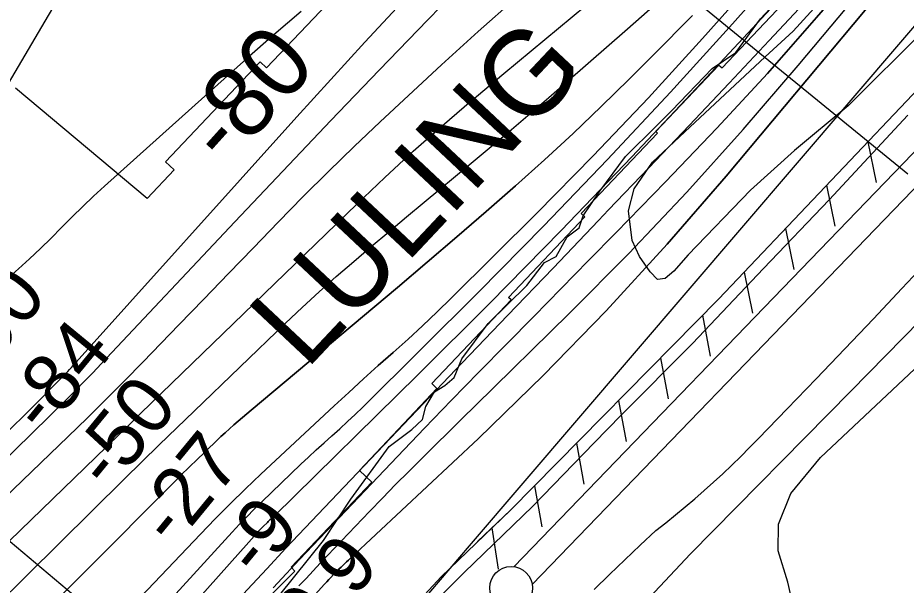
# Model space of a CAD drawing. Extents: x 3598634 to 3636690, y 517270 to 542944.
# Drawn here: x 3605373 to 3606411, y 526222 to 526885 of the extents above; entities that cross this region are included whole.
import ezdxf

# ---------------------------------------------------------------- set-up
doc = ezdxf.new("R2010")
doc.units = 0
for name, color, linetype in [('V-LEVE-TOET', 7, 'Continuous'), ('V-RIVR-EDGE', 7, 'Continuous'), ('V-RIVR-RANG', 7, 'Continuous'), ('V-ROAD-CNTR', 7, 'Continuous'), ('V-RRAP-FSHR', 7, 'Continuous'), ('V-RRAP-RVMT', 7, 'Continuous'), ('V-RRAP-RVMT-IDEN', 7, 'Continuous'), ('V-SITE-VEGE', 7, 'Continuous'), ('V-SURV-LINE', 7, 'Continuous'), ('V-TOPO-DPTH', 7, 'Continuous'), ('V-TOPO-MAJR', 7, 'Continuous'), ('V-TOPO-MINR', 7, 'Continuous'), ('V-TOPO-MINR-IDEN', 7, 'Continuous'), ('V-TOPO-WATR', 7, 'Continuous')]:
    doc.layers.add(name, color=color, linetype=linetype)

msp = doc.modelspace()

# ---------------------------------------------------------------- linework, layer by layer
at = {"layer": 'V-LEVE-TOET'}
for points in [[(3606412.9, 526771.3), (3606321, 526672.2), (3606244.2, 526591.9), (3606161, 526504.1), (3606078, 526420.6), (3606046.4, 526388.1), (3605974.7, 526314.2), (3605894.3, 526236.6), (3605854.3, 526196.6), (3605804.3, 526136), (3605767.1, 526084.7), (3605756.6, 526070.9), (3605736.9, 526037.9), (3605711.1, 525983), (3605692.4, 525951.1), (3605660.9, 525897.5), (3605608.7, 525809.9), (3605561.9, 525727.9), (3605523.4, 525661), (3605471.1, 525572.6), (3605425.5, 525493.5)], [(3606046.3, 526216.6), (3606064.1, 526234.1), (3606082, 526251.5), (3606100.1, 526268.7), (3606118.3, 526285.8), (3606129.9, 526294.7), (3606141.3, 526303.9), (3606152.6, 526313.2), (3606163.8, 526322.6), (3606174.9, 526332.3), (3606185.8, 526342), (3606196.6, 526352), (3606207.2, 526362.1), (3606217.7, 526372.3), (3606228, 526382.7), (3606238.2, 526393.2), (3606272, 526428), (3606305.7, 526462.9), (3606339.2, 526497.9), (3606372.6, 526533.1), (3606405.8, 526568.4), (3606438.9, 526603.8)]]:
    msp.add_lwpolyline(points, dxfattribs=at)
at = {"layer": 'V-RIVR-EDGE'}
msp.add_lwpolyline([(3605678.9, 526210.6), (3605730.1, 526274.1), (3605762, 526322.1), (3605806.6, 526383.8), (3605833.1, 526403.6), (3605845.7, 526415.5), (3605849.4, 526430.5), (3605859.6, 526447.9), (3605871.6, 526455.1), (3605882.5, 526464.7), (3605891.5, 526486.3), (3605922.2, 526527.6), (3605967.4, 526571.9), (3605988.4, 526598.9), (3606001.7, 526606.1), (3606014.9, 526628.8), (3606028.8, 526639.6), (3606033.6, 526653.4), (3606052.9, 526682.2), (3606083, 526722.9), (3606119.1, 526758.8), (3606137.2, 526776.8), (3606184.1, 526825.9), (3606211.8, 526844.5), (3606240.7, 526884), (3606308.7, 526957.1)], dxfattribs=at)
at = {"layer": 'V-RIVR-RANG'}
for p, q in [((3606412.9, 526702.3), (3605731, 527258.5)), ((3605752.3, 525947.2), (3604907, 526654.1))]:
    msp.add_line(p, q, dxfattribs=at)
at = {"layer": 'V-ROAD-CNTR'}
msp.add_lwpolyline([(3606045.5, 526137.4), (3606158.7, 526258.2), (3606346.2, 526448.4), (3606448.4, 526552.7)], dxfattribs=at)
at = {"layer": 'V-RRAP-FSHR'}
for p, q in [((3606366.1, 526740.1), (3606375.9, 526692.3)), ((3606317.9, 526689.3), (3606327.7, 526641.5)), ((3606269.8, 526638.6), (3606279.5, 526590.7)), ((3606221.6, 526587.8), (3606231.3, 526539.9)), ((3606173, 526537.4), (3606181.8, 526489.3)), ((3606123.9, 526487.5), (3606132.7, 526439.5)), ((3606074.7, 526437.7), (3606083.5, 526389.7)), ((3606025.5, 526387.9), (3606034.3, 526339.8)), ((3605976.4, 526338), (3605985.2, 526290)), ((3605926.7, 526288.8), (3605934.2, 526240.5))]:
    msp.add_line(p, q, dxfattribs=at)
for points in [[(3605375.2, 525433.8), (3605456, 525580.5), (3605630.7, 525877.6), (3605746.8, 526080.3), (3605800.6, 526159), (3605867.3, 526231.6), (3605948.4, 526309.6), (3606191.9, 526556.5), (3606564.8, 526949.6), (3606877.9, 527278.9), (3607054.8, 527479.5), (3607380.2, 527856.8), (3607669.2, 528199.4), (3608066.5, 528645), (3608475.6, 529114.7), (3608696.8, 529377), (3608831.9, 529536), (3608922.8, 529648.8), (3609014.7, 529727.8), (3609124.2, 529832), (3609276.1, 529976.3)], [(3605910.1, 526272.8), (3605948.4, 526309.6), (3606191.9, 526556.5), (3606564.8, 526949.6), (3606614.8, 527002.2)]]:
    msp.add_lwpolyline(points, dxfattribs=at)
at = {"layer": 'V-RRAP-RVMT'}
for p, q in [((3605752.5, 526920.6), (3605663.1, 526826.7)), ((3606195.7, 526826.4), (3606287.9, 526923.7)), ((3605655.8, 526833.6), (3605545.1, 526716.8)), ((3605663.1, 526826.7), (3605655.8, 526833.6)), ((3606118.3, 526752), (3606192.1, 526829.8)), ((3606192.1, 526829.8), (3606195.7, 526826.4)), ((3605523.7, 526673.8), (3605370, 526802.8)), ((3606031.2, 526656.4), (3606120.2, 526750.2)), ((3606120.2, 526750.2), (3606118.3, 526752)), ((3605545.1, 526716.8), (3605555.3, 526707.2)), ((3605555.3, 526707.2), (3605523.7, 526673.8)), ((3606035.4, 526652.4), (3606031.2, 526656.4)), ((3605946.2, 526558.2), (3606035.4, 526652.4)), ((3605856.5, 526457.4), (3605949.3, 526555.3)), ((3605949.3, 526555.3), (3605946.2, 526558.2)), ((3605771.8, 526355.9), (3605862.5, 526451.7)), ((3605862.5, 526451.7), (3605856.5, 526457.4)), ((3605786.3, 526342.1), (3605771.8, 526355.9)), ((3605692, 526242.7), (3605786.3, 526342.1)), ((3605696.6, 526238), (3605692, 526242.7)), ((3605609.3, 526152), (3605696.6, 526238))]:
    msp.add_line(p, q, dxfattribs=at)
at = {"layer": 'V-SITE-VEGE'}
for points in [[(3606432.5, 526870.9), (3606343, 526782.1), (3606280.4, 526730), (3606228.9, 526683.4), (3606156.2, 526607.9), (3606139.4, 526589), (3606129.4, 526580.1), (3606120.4, 526579), (3606111.6, 526588), (3606099.4, 526605.8), (3606090.5, 526624.8), (3606086.2, 526659.4), (3606093, 526685), (3606114.3, 526716.1), (3606152.3, 526751.6), (3606246.2, 526839.3), (3606278.7, 526869.3), (3606311.1, 526904.8)], [(3606414.6, 525807.8), (3606378.3, 525931.7), (3606353, 526003.1), (3606325.3, 526052.2), (3606304.4, 526110.3), (3606286.7, 526163.8), (3606272.5, 526225.2), (3606261.5, 526262), (3606261.6, 526293.2), (3606276.2, 526328.8), (3606310.9, 526371), (3606420.5, 526474.2)]]:
    msp.add_lwpolyline(points, dxfattribs=at)
at = {"layer": 'V-SURV-LINE'}
for points in [[(3605952.2, 526243.3), (3606797.7, 527119.6)], [(3606819.3, 527098.8), (3605973.8, 526222.5)]]:
    msp.add_lwpolyline(points, dxfattribs=at)
msp.add_circle((3605949.2, 526218.5), 25, dxfattribs=at)
at = {"layer": 'V-TOPO-DPTH'}
for points in [[(3605470, 526159.3), (3605586, 526281.4), (3605603.3, 526299.3), (3605620.8, 526316.9), (3605638.6, 526334.3), (3605656.6, 526351.4), (3605742.3, 526431.3), (3605759.4, 526447.1), (3605776.6, 526462.8), (3605793.9, 526478.4), (3605811.3, 526493.8), (3605828.7, 526509.3), (3605845.8, 526525.1), (3605862.7, 526541.1), (3605879.3, 526557.4), (3605979.3, 526656.8), (3606045.1, 526723.7), (3606109.8, 526791.5), (3606173, 526860.8), (3606235.2, 526930.9), (3606440.2, 527167.6)], [(3606440.2, 527167.6), (3606235.2, 526930.9), (3606173, 526860.8), (3606109.8, 526791.5), (3606045.1, 526723.7), (3605979.3, 526656.8), (3605879.3, 526557.4), (3605862.7, 526541.1), (3605845.8, 526525.1), (3605828.7, 526509.3), (3605811.3, 526493.8), (3605793.9, 526478.4), (3605776.6, 526462.8), (3605759.4, 526447.1), (3605742.3, 526431.3), (3605656.6, 526351.4), (3605638.6, 526334.3), (3605620.8, 526316.9), (3605603.3, 526299.3), (3605586, 526281.4), (3605470, 526159.3)], [(3606519.1, 527137.7), (3606362.9, 526951.2), (3606306.3, 526885.2), (3606248.7, 526820), (3606189.6, 526756.1), (3606129.5, 526693.1), (3606071.8, 526633.9), (3606039.8, 526601.2), (3606007.8, 526568.6), (3605975.8, 526536), (3605943.7, 526503.4), (3605911.6, 526470.8), (3605879.7, 526438.1), (3605848, 526405.2), (3605816.3, 526372.1), (3605732.9, 526284.5), (3605717.4, 526268.2), (3605701.9, 526251.7), (3605686.5, 526235.3), (3605671.2, 526218.7)], [(3605671.2, 526218.7), (3605686.5, 526235.3), (3605701.9, 526251.7), (3605717.4, 526268.2), (3605732.9, 526284.5), (3605816.3, 526372.1), (3605848, 526405.2), (3605879.7, 526438.1), (3605911.6, 526470.8), (3605943.7, 526503.4), (3605975.8, 526536), (3606007.8, 526568.6), (3606039.8, 526601.2), (3606071.8, 526633.9), (3606129.5, 526693.1), (3606189.6, 526756.1), (3606248.7, 526820), (3606306.3, 526885.2), (3606362.9, 526951.2), (3606519.1, 527137.7)], [(3606525.5, 527088.4), (3606200.6, 526699.9), (3606131.5, 526620.2), (3606060.4, 526542.3), (3605986.6, 526467), (3605911, 526393.4), (3605761.2, 526253.1), (3605759, 526251), (3605756.9, 526249), (3605754.7, 526246.9), (3605752.5, 526244.9), (3605750.4, 526242.8), (3605748.3, 526240.7), (3605746.2, 526238.5), (3605744.1, 526236.4), (3605736.2, 526228.2), (3605733.7, 526225.5), (3605731.2, 526222.8), (3605716.7, 526207.1), (3605708.2, 526198), (3605699.7, 526188.8), (3605691.2, 526179.7), (3605682.6, 526170.6), (3605002.5, 525445.1)], [(3606414.8, 527073.2), (3606392.8, 527048.6), (3606386.6, 527041.9), (3606361.3, 527014), (3606336, 526986.3), (3606310.5, 526958.6), (3606285, 526931), (3606171.6, 526808.9), (3606090.1, 526722.3), (3606007.7, 526636.4), (3605924.2, 526551.6), (3605840, 526467.6), (3605672.3, 526302.6), (3605671.3, 526301.6), (3605669.3, 526299.8), (3605667.3, 526298), (3605665.3, 526296.2), (3605664.3, 526295.2), (3605659.3, 526290.3), (3605657.4, 526288.4), (3605655.6, 526286.5), (3605326.7, 525918)], [(3605326.7, 525918), (3605655.6, 526286.5), (3605657.4, 526288.4), (3605659.3, 526290.3), (3605664.3, 526295.2), (3605665.3, 526296.2), (3605667.3, 526298), (3605669.3, 526299.8), (3605671.3, 526301.6), (3605672.3, 526302.6), (3605840, 526467.6), (3605924.2, 526551.6), (3606007.7, 526636.4), (3606090.1, 526722.3), (3606171.6, 526808.9), (3606285, 526931), (3606310.5, 526958.6), (3606336, 526986.3), (3606361.3, 527014), (3606386.6, 527041.9), (3606392.8, 527048.6), (3606414.8, 527073.2)], [(3605155.1, 526007.8), (3605497.3, 526345.9), (3605517.6, 526365.8), (3605537.9, 526385.7), (3605558.3, 526405.5), (3605578.8, 526425.3), (3605685.6, 526527.9), (3605705.1, 526546.3), (3605724.9, 526564.6), (3605744.9, 526582.5), (3605765.2, 526600.1), (3605785.6, 526617.6), (3605806.2, 526634.9), (3605826.8, 526652.2), (3605847.4, 526669.5), (3605900, 526713.1), (3605946.8, 526752.3), (3605993.3, 526791.9), (3606039.4, 526831.9), (3606085.3, 526872.3), (3606143.9, 526924.4)], [(3605155.1, 526007.8), (3605497.3, 526345.9), (3605517.6, 526365.8), (3605537.9, 526385.7), (3605558.3, 526405.5), (3605578.8, 526425.3), (3605685.6, 526527.9), (3605705.1, 526546.3), (3605724.9, 526564.6), (3605744.9, 526582.5), (3605765.2, 526600.1), (3605785.6, 526617.6), (3605806.2, 526634.9), (3605826.8, 526652.2), (3605847.4, 526669.5), (3605900, 526713.1), (3605946.8, 526752.3), (3605993.3, 526791.9), (3606039.4, 526831.9), (3606085.3, 526872.3), (3606143.9, 526924.4)], [(3605384.3, 526170.5), (3605446.3, 526232.8), (3605560.8, 526347.8), (3605565.6, 526352.6), (3605570.5, 526357.4), (3605575.3, 526362.1), (3605580.2, 526366.9), (3605605.2, 526390.8), (3605610.1, 526395.5), (3605615, 526400), (3605620, 526404.5), (3605625, 526409), (3605630.1, 526413.3), (3605635.2, 526417.7), (3605640.3, 526422.1), (3605645.4, 526426.4), (3605816.3, 526569.8), (3605851.1, 526599.2), (3605885.7, 526628.8), (3605920.1, 526658.6), (3605954.3, 526688.6), (3605988.2, 526719), (3606021.7, 526749.8), (3606054.6, 526781.3), (3606087.1, 526813.1), (3606115.4, 526841.2), (3606161.3, 526887.9)], [(3606161.3, 526887.9), (3606115.4, 526841.2), (3606087.1, 526813.1), (3606054.6, 526781.3), (3606021.7, 526749.8), (3605988.2, 526719), (3605954.3, 526688.6), (3605920.1, 526658.6), (3605885.7, 526628.8), (3605851.1, 526599.2), (3605816.3, 526569.8), (3605645.4, 526426.4), (3605640.3, 526422.1), (3605635.2, 526417.7), (3605630.1, 526413.3), (3605625, 526409), (3605620, 526404.5), (3605615, 526400), (3605610.1, 526395.5), (3605605.2, 526390.8), (3605580.2, 526366.9), (3605575.3, 526362.1), (3605570.5, 526357.4), (3605565.6, 526352.6), (3605560.8, 526347.8), (3605446.3, 526232.8), (3605384.3, 526170.5)]]:
    msp.add_lwpolyline(points, dxfattribs=at)
at = {"layer": 'V-TOPO-MAJR'}
for points in [[(3605519.2, 527085.7), (3605500.7, 527048.2), (3605480.6, 527011.4), (3605288.6, 526685.1), (3605269.7, 526654.7), (3605249.8, 526625), (3605228.4, 526596.3), (3605206.1, 526568.3), (3605180.6, 526537.9), (3605144.5, 526495.5), (3605108, 526453.4), (3605071, 526411.8), (3605033.5, 526370.6), (3604541.9, 525836.1), (3604531.7, 525824.9), (3604521.6, 525813.6), (3604511.7, 525802.2), (3604501.9, 525790.7), (3604418.3, 525691.8), (3604367.5, 525630.2), (3604317.7, 525567.9), (3604269.3, 525504.4)], [(3604758.4, 525688), (3605476.3, 526383.5), (3605481.4, 526388.4), (3605486.4, 526393.3), (3605491.4, 526398.3), (3605496.5, 526403.2), (3605501.5, 526408.2), (3605506.5, 526413.1), (3605511.6, 526418), (3605516.6, 526423), (3605768.7, 526667.2), (3605801.6, 526698.3), (3605834.8, 526729), (3605868.7, 526758.9), (3605903, 526788.4), (3605908.8, 526793.2), (3605940.6, 526819.9), (3605972.5, 526846.5), (3606004.5, 526872.9), (3606036.5, 526899.3)]]:
    msp.add_lwpolyline(points, dxfattribs=at)
at = {"layer": 'V-TOPO-MINR'}
for points in [[(3605470, 526159.3), (3605586, 526281.4), (3605603.3, 526299.3), (3605620.8, 526316.9), (3605638.6, 526334.3), (3605656.6, 526351.4), (3605742.3, 526431.3), (3605759.4, 526447.1), (3605776.6, 526462.8), (3605793.9, 526478.4), (3605811.3, 526493.8), (3605828.7, 526509.3), (3605845.8, 526525.1), (3605862.7, 526541.1), (3605879.3, 526557.4), (3605979.3, 526656.8), (3606045.1, 526723.7), (3606109.8, 526791.5), (3606173, 526860.8), (3606235.2, 526930.9), (3606440.2, 527167.6)], [(3605227.9, 525851.2), (3605623.2, 526283.8), (3605631.7, 526292.9), (3605640.2, 526301.8), (3605649, 526310.6), (3605657.8, 526319.2), (3605703.5, 526363.1), (3605712.5, 526371.5), (3605721.5, 526379.9), (3605730.6, 526388.1), (3605739.8, 526396.3), (3605749, 526404.5), (3605758, 526412.9), (3605766.9, 526421.3), (3605775.7, 526429.9), (3605911.3, 526564.7), (3605987.1, 526641.5), (3606062, 526719.2), (3606135.4, 526798.2), (3606207.9, 526878.1), (3606462.1, 527163.5)], [(3605701.2, 526220.8), (3605709.5, 526229.7), (3605717.8, 526238.6), (3605726.2, 526247.5), (3605734.6, 526256.3), (3605783.5, 526307.8), (3605798.7, 526323.6), (3605814.1, 526339.3), (3605829.5, 526354.8), (3605845.1, 526370.3), (3605860.7, 526385.7), (3605876.4, 526401.1), (3605892, 526416.4), (3605907.7, 526431.8), (3606017.2, 526539.4), (3606086.6, 526609.6), (3606154.6, 526681.1), (3606220.4, 526754.5), (3606284.8, 526829.2), (3606522.3, 527112.8)], [(3605002.5, 525445.1), (3605682.6, 526170.6), (3605691.2, 526179.7), (3605699.7, 526188.8), (3605708.2, 526198), (3605716.7, 526207.1), (3605731.2, 526222.8), (3605733.7, 526225.5), (3605736.2, 526228.2), (3605744.1, 526236.4), (3605746.2, 526238.5), (3605748.3, 526240.7), (3605750.4, 526242.8), (3605752.5, 526244.9), (3605754.7, 526246.9), (3605756.9, 526249), (3605759, 526251), (3605761.2, 526253.1), (3605911, 526393.4), (3605986.6, 526467), (3606060.4, 526542.3), (3606131.5, 526620.2), (3606200.6, 526699.9), (3606525.5, 527088.4)], [(3605752.3, 526096.1), (3605756, 526102.2), (3605760, 526108.2), (3605764.5, 526113.8), (3605769.2, 526119.2), (3605798.3, 526149.9), (3605804.1, 526156.2), (3605810, 526162.5), (3605815.7, 526168.9), (3605821.4, 526175.3), (3605827, 526181.7), (3605832.7, 526188.2), (3605838.3, 526194.7), (3605843.9, 526201.3), (3605855.3, 526214.7), (3605866.6, 526228), (3605877.9, 526241.2), (3605889.2, 526254.5), (3605900.6, 526267.7), (3606599.8, 527084.9)], [(3605326.7, 525918), (3605655.6, 526286.5), (3605657.4, 526288.4), (3605659.3, 526290.3), (3605664.3, 526295.2), (3605665.3, 526296.2), (3605667.3, 526298), (3605669.3, 526299.8), (3605671.3, 526301.6), (3605672.3, 526302.6), (3605840, 526467.6), (3605924.2, 526551.6), (3606007.7, 526636.4), (3606090.1, 526722.3), (3606171.6, 526808.9), (3606285, 526931), (3606310.5, 526958.6), (3606336, 526986.3), (3606361.3, 527014), (3606386.6, 527041.9), (3606392.8, 527048.6), (3606414.8, 527073.2)], [(3605009.4, 525531.5), (3605056.9, 525582.5), (3605104.4, 525633.6), (3605151.7, 525684.8), (3605199, 525736.1), (3605641.2, 526216.6), (3605663.6, 526240.8), (3605686, 526264.9), (3605708.5, 526288.8), (3605731.2, 526312.7), (3605839.1, 526426), (3605892.1, 526481.5), (3605945.1, 526537.1), (3605998.2, 526592.5), (3606051.3, 526648), (3606063.2, 526660.4), (3606110.3, 526709.7), (3606157.3, 526759.1), (3606204.1, 526808.6), (3606250.8, 526858.3), (3606297, 526908.3), (3606342.7, 526958.9), (3606387.4, 527010.3), (3606431.6, 527062.2)], [(3605287.8, 526300.2), (3605429.8, 526439.3), (3605440.1, 526449.4), (3605450.2, 526459.7), (3605460.3, 526470.1), (3605470.2, 526480.6), (3605626.1, 526646.5), (3605682.2, 526705.9), (3605738.4, 526765), (3605795, 526823.9), (3605851.7, 526882.6), (3605912.8, 526945.4)], [(3605360.5, 526401), (3605385, 526425), (3605428.6, 526469.1), (3605430.9, 526471.5), (3605433.1, 526473.8), (3605435.4, 526476.2), (3605437.5, 526478.6), (3605698.7, 526769.1), (3605778.3, 526856.5), (3605858.6, 526943.1)], [(3605155.1, 526007.8), (3605497.3, 526345.9), (3605517.6, 526365.8), (3605537.9, 526385.7), (3605558.3, 526405.5), (3605578.8, 526425.3), (3605685.6, 526527.9), (3605705.1, 526546.3), (3605724.9, 526564.6), (3605744.9, 526582.5), (3605765.2, 526600.1), (3605785.6, 526617.6), (3605806.2, 526634.9), (3605826.8, 526652.2), (3605847.4, 526669.5), (3605900, 526713.1), (3605946.8, 526752.3), (3605993.3, 526791.9), (3606039.4, 526831.9), (3606085.3, 526872.3), (3606143.9, 526924.4)], [(3604940.3, 525922.3), (3605431.3, 526395.5), (3605453.5, 526417.1), (3605475.5, 526438.8), (3605497.4, 526460.8), (3605519, 526482.9), (3605561, 526526.2), (3605590, 526556.1), (3605619, 526586.1), (3605648, 526616.2), (3605677, 526646.2), (3605706.2, 526676), (3605735.7, 526705.5), (3605765.7, 526734.6), (3605796, 526763.3), (3605867.7, 526830.1), (3605910.5, 526869.1), (3605954, 526907.4)], [(3605704, 526892.3), (3605672, 526865), (3605640.4, 526837.3), (3605474, 526688.2), (3605461.2, 526676.4), (3605448.5, 526664.5), (3605436.1, 526652.3), (3605423.8, 526639.9), (3605411.5, 526627.6), (3605399.1, 526615.4), (3605386.4, 526603.4), (3605373.6, 526591.7), (3605366.6, 526585.4)], [(3605384.3, 526170.5), (3605446.3, 526232.8), (3605560.8, 526347.8), (3605565.6, 526352.6), (3605570.5, 526357.4), (3605575.3, 526362.1), (3605580.2, 526366.9), (3605605.2, 526390.8), (3605610.1, 526395.5), (3605615, 526400), (3605620, 526404.5), (3605625, 526409), (3605630.1, 526413.3), (3605635.2, 526417.7), (3605640.3, 526422.1), (3605645.4, 526426.4), (3605816.3, 526569.8), (3605851.1, 526599.2), (3605885.7, 526628.8), (3605920.1, 526658.6), (3605954.3, 526688.6), (3605988.2, 526719), (3606021.7, 526749.8), (3606054.6, 526781.3), (3606087.1, 526813.1), (3606115.4, 526841.2), (3606161.3, 526887.9)]]:
    msp.add_lwpolyline(points, dxfattribs=at)
at = {"layer": 'V-TOPO-WATR'}
msp.add_lwpolyline([(3605671.2, 526218.7), (3605686.5, 526235.3), (3605701.9, 526251.7), (3605717.4, 526268.2), (3605732.9, 526284.5), (3605816.3, 526372.1), (3605848, 526405.2), (3605879.7, 526438.1), (3605911.6, 526470.8), (3605943.7, 526503.4), (3605975.8, 526536), (3606007.8, 526568.6), (3606039.8, 526601.2), (3606071.8, 526633.9), (3606129.5, 526693.1), (3606189.6, 526756.1), (3606248.7, 526820), (3606306.3, 526885.2), (3606362.9, 526951.2), (3606519.1, 527137.7)], dxfattribs=at)

# ---------------------------------------------------------------- texts
at = {"layer": 'V-RIVR-RANG'}
for s, rotation, p in [('-90', 50.5771, (3605326.7, 526459.2)), ('-84', 50.5771, (3605403.8, 526395.5)), ('-50', 50.5771, (3605479.5, 526330.2)), ('-27', 50.5771, (3605554.8, 526264.2)), ('-9', 50.5771, (3605654.2, 526227.7)), ('10.9', 50.2983, (3605686.3, 526110.2))]:
    msp.add_text(s, height=67, rotation=rotation, dxfattribs=at).set_placement(p)
at = {"layer": 'V-RRAP-RVMT-IDEN'}
msp.add_text('LULING', height=100, rotation=46.7797, dxfattribs=at).set_placement((3605709.3, 526472.2))
at = {"layer": 'V-TOPO-MINR-IDEN'}
msp.add_text('-80', height=83, rotation=48.0489, dxfattribs=at).set_placement((3605616.8, 526709.1))

doc.saveas('drawing.dxf')
